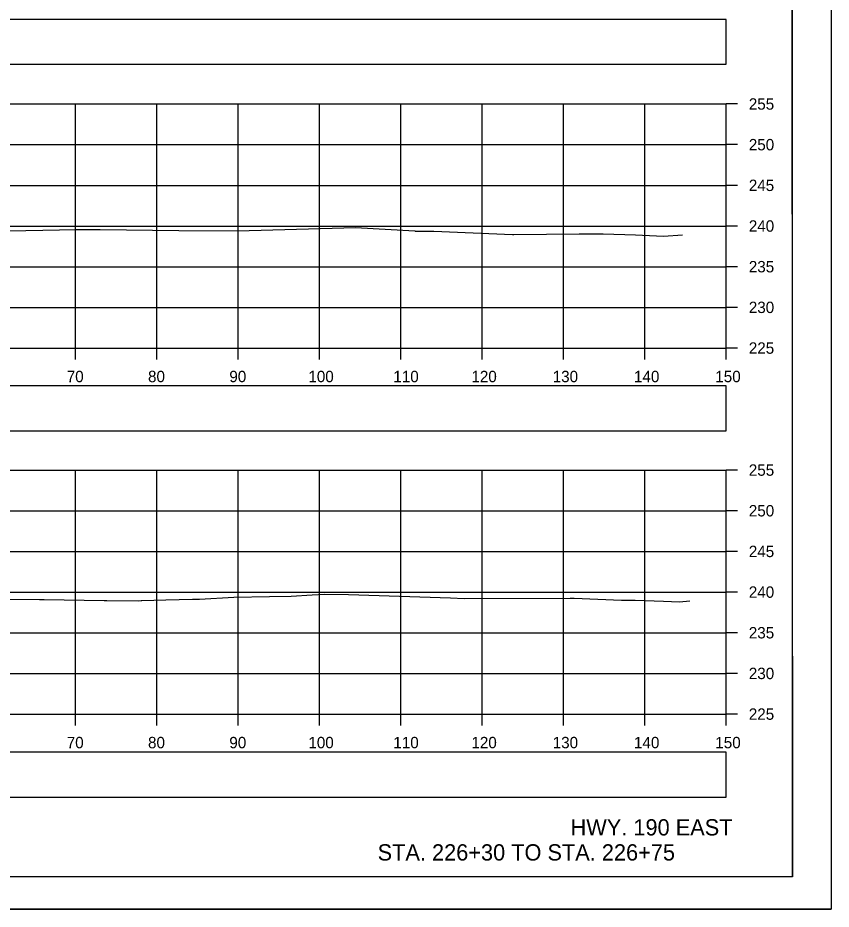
# Model space of a CAD drawing. Extents: x 1369627 to 1374022, y 380035 to 398173.
# Drawn here: x 1372161.4 to 1372261.5, y 386012.2 to 386121.8 of the extents above; entities that cross this region are included whole.
import ezdxf

# ---------------------------------------------------------------- set-up
doc = ezdxf.new("R2010")
doc.units = 0
for name, color, linetype in [('Default', 7, 'Continuous'), ('R_Axis', 7, 'Continuous'), ('R_Axis Annot', 7, 'Continuous'), ('R_Border', 7, 'Continuous'), ('R_Draft', 7, 'Continuous'), ('R_Exist Surface', 7, 'Continuous'), ('R_Grid', 7, 'Continuous'), ('R_No Plot', 7, 'Continuous')]:
    doc.layers.add(name, color=color, linetype=linetype)

msp = doc.modelspace()

# ---------------------------------------------------------------- linework, layer by layer
at = {"layer": 'Default'}
for points in [[(1371948.53, 386116.1), (1372248.53, 386116.1), (1372248.53, 386121.62), (1371948.53, 386121.62)], [(1371948.53, 386071.05), (1372248.53, 386071.05), (1372248.53, 386076.57), (1371948.53, 386076.57)], [(1371948.53, 386025.99), (1372248.53, 386025.99), (1372248.53, 386031.52), (1371948.53, 386031.52)]]:
    msp.add_lwpolyline(points, close=True, dxfattribs=at)
at = {"layer": 'R_Axis'}
for p, q in [((1372248.53, 386081.22), (1372248.53, 386111.22)), ((1372249.93, 386111.22), (1372248.53, 386111.22)), ((1372249.93, 386106.22), (1372248.53, 386106.22)), ((1372249.93, 386101.22), (1372248.53, 386101.22)), ((1372249.93, 386096.22), (1372248.53, 386096.22)), ((1372249.93, 386091.22), (1372248.53, 386091.22)), ((1372249.93, 386086.22), (1372248.53, 386086.22)), ((1371948.53, 386081.22), (1372248.53, 386081.22)), ((1372168.53, 386079.82), (1372168.53, 386081.22)), ((1372178.53, 386079.82), (1372178.53, 386081.22)), ((1372188.53, 386079.82), (1372188.53, 386081.22)), ((1372198.53, 386079.82), (1372198.53, 386081.22)), ((1372208.53, 386079.82), (1372208.53, 386081.22)), ((1372218.53, 386079.82), (1372218.53, 386081.22)), ((1372228.53, 386079.82), (1372228.53, 386081.22)), ((1372238.53, 386079.82), (1372238.53, 386081.22)), ((1372248.53, 386079.82), (1372248.53, 386081.22)), ((1372249.93, 386081.22), (1372248.53, 386081.22)), ((1372248.53, 386036.22), (1372248.53, 386066.22)), ((1372249.93, 386066.22), (1372248.53, 386066.22)), ((1372249.93, 386061.22), (1372248.53, 386061.22)), ((1372249.93, 386056.22), (1372248.53, 386056.22)), ((1372249.93, 386051.22), (1372248.53, 386051.22)), ((1372249.93, 386046.22), (1372248.53, 386046.22)), ((1372249.93, 386041.22), (1372248.53, 386041.22)), ((1371948.53, 386036.22), (1372248.53, 386036.22)), ((1372168.53, 386034.82), (1372168.53, 386036.22)), ((1372178.53, 386034.82), (1372178.53, 386036.22)), ((1372188.53, 386034.82), (1372188.53, 386036.22)), ((1372198.53, 386034.82), (1372198.53, 386036.22)), ((1372208.53, 386034.82), (1372208.53, 386036.22)), ((1372218.53, 386034.82), (1372218.53, 386036.22)), ((1372228.53, 386034.82), (1372228.53, 386036.22)), ((1372238.53, 386034.82), (1372238.53, 386036.22)), ((1372248.53, 386034.82), (1372248.53, 386036.22)), ((1372249.93, 386036.22), (1372248.53, 386036.22))]:
    msp.add_line(p, q, dxfattribs=at)
at = {"layer": 'R_Border'}
for q in [(1372256.71, 386221.68), (1371940.53, 386016.22)]:
    msp.add_line((1372256.71, 386016.22), q, dxfattribs=at)
at = {"layer": 'R_Exist Surface'}
for points in [[(1372158.28, 386095.57), (1372168.61, 386095.78), (1372169.81, 386095.78), (1372171.57, 386095.78), (1372181.24, 386095.67), (1372188.43, 386095.63), (1372201.52, 386096), (1372202.96, 386096.05), (1372210.25, 386095.61), (1372210.31, 386095.6), (1372210.37, 386095.6), (1372211.17, 386095.6), (1372212.58, 386095.57), (1372222.25, 386095.19), (1372222.43, 386095.19), (1372230.48, 386095.24), (1372233.42, 386095.24), (1372237.38, 386095.12), (1372240.85, 386094.98), (1372243.16, 386095.15)], [(1372159.69, 386050.36), (1372164.11, 386050.3), (1372164.65, 386050.3), (1372172.05, 386050.18), (1372172.38, 386050.18), (1372176.31, 386050.16), (1372176.58, 386050.17), (1372176.68, 386050.17), (1372179.63, 386050.25), (1372182.89, 386050.33), (1372183.76, 386050.35), (1372188.01, 386050.58), (1372192.36, 386050.69), (1372195.03, 386050.73), (1372197.64, 386050.89), (1372199.13, 386050.98), (1372202.1, 386050.91), (1372214.66, 386050.52), (1372216.32, 386050.43), (1372229.34, 386050.46), (1372229.59, 386050.46), (1372229.86, 386050.46), (1372235.68, 386050.21), (1372237.37, 386050.23), (1372240.82, 386050.12), (1372242.79, 386050.04), (1372244.09, 386050.13)]]:
    msp.add_lwpolyline(points, dxfattribs=at)
at = {"layer": 'R_Grid'}
for p, q in [((1371948.53, 386111.22), (1372248.53, 386111.22)), ((1372168.53, 386081.22), (1372168.53, 386111.22)), ((1372178.53, 386081.22), (1372178.53, 386111.22)), ((1372188.53, 386081.22), (1372188.53, 386111.22)), ((1372198.53, 386081.22), (1372198.53, 386111.22)), ((1372208.53, 386081.22), (1372208.53, 386111.22)), ((1372218.53, 386081.22), (1372218.53, 386111.22)), ((1372228.53, 386081.22), (1372228.53, 386111.22)), ((1372238.53, 386081.22), (1372238.53, 386111.22)), ((1372248.53, 386081.22), (1372248.53, 386111.22)), ((1371948.53, 386106.22), (1372248.53, 386106.22)), ((1371948.53, 386101.22), (1372248.53, 386101.22)), ((1371948.53, 386096.22), (1372248.53, 386096.22)), ((1371948.53, 386091.22), (1372248.53, 386091.22)), ((1371948.53, 386086.22), (1372248.53, 386086.22)), ((1371948.53, 386081.22), (1372248.53, 386081.22)), ((1371948.53, 386066.22), (1372248.53, 386066.22)), ((1372168.53, 386036.22), (1372168.53, 386066.22)), ((1372178.53, 386036.22), (1372178.53, 386066.22)), ((1372188.53, 386036.22), (1372188.53, 386066.22)), ((1372198.53, 386036.22), (1372198.53, 386066.22)), ((1372208.53, 386036.22), (1372208.53, 386066.22)), ((1372218.53, 386036.22), (1372218.53, 386066.22)), ((1372228.53, 386036.22), (1372228.53, 386066.22)), ((1372238.53, 386036.22), (1372238.53, 386066.22)), ((1372248.53, 386036.22), (1372248.53, 386066.22)), ((1371948.53, 386061.22), (1372248.53, 386061.22)), ((1371948.53, 386056.22), (1372248.53, 386056.22)), ((1371948.53, 386051.22), (1372248.53, 386051.22)), ((1371948.53, 386046.22), (1372248.53, 386046.22)), ((1371948.53, 386041.22), (1372248.53, 386041.22)), ((1371948.53, 386036.22), (1372248.53, 386036.22))]:
    msp.add_line(p, q, dxfattribs=at)
at = {"layer": 'R_No Plot'}
msp.add_line((1371928.13, 386012.24), (1372261.46, 386012.24), dxfattribs=at)
for points in [[(1371928.12, 386225.58), (1372261.46, 386225.58), (1372261.46, 386012.24), (1371928.12, 386012.24)], [(1372174.45, 386221.68), (1372194.07, 386221.68), (1372194.07, 386211.8), (1372210.18, 386211.8), (1372233.38, 386211.8), (1372233.38, 386179.13), (1372256.59, 386179.13), (1372256.71, 386016.22), (1371940.53, 386016.22), (1371940.53, 386221.68)]]:
    msp.add_lwpolyline(points, close=True, dxfattribs=at)

# ---------------------------------------------------------------- texts
at = {"layer": 'R_Axis Annot'}
for s, p in [('255', (1372251.33, 386110.52)), ('250', (1372251.33, 386105.52)), ('245', (1372251.33, 386100.52)), ('240', (1372251.33, 386095.52)), ('235', (1372251.33, 386090.52)), ('230', (1372251.33, 386085.52)), ('225', (1372251.33, 386080.52)), ('70', (1372167.44, 386077.02)), ('80', (1372177.44, 386077.02)), ('90', (1372187.44, 386077.02)), ('100', (1372197.16, 386077.02)), ('110', (1372207.61, 386077.02)), ('120', (1372217.21, 386077.02)), ('130', (1372227.21, 386077.02)), ('140', (1372237.21, 386077.02)), ('150', (1372247.21, 386077.02)), ('255', (1372251.33, 386065.52)), ('250', (1372251.33, 386060.52)), ('245', (1372251.33, 386055.52)), ('240', (1372251.33, 386050.52)), ('235', (1372251.33, 386045.52)), ('230', (1372251.33, 386040.52)), ('225', (1372251.33, 386035.52)), ('70', (1372167.44, 386032.02)), ('80', (1372177.44, 386032.02)), ('90', (1372187.44, 386032.02)), ('100', (1372197.16, 386032.02)), ('110', (1372207.61, 386032.02)), ('120', (1372217.21, 386032.02)), ('130', (1372227.21, 386032.02)), ('140', (1372237.21, 386032.02)), ('150', (1372247.21, 386032.02))]:
    msp.add_text(s, height=1.4, dxfattribs=at).set_placement(p)
at = {"layer": 'R_Draft'}
for s, p in [('HWY. 190 EAST', (1372229.41, 386021.3)), ('STA. 226+30 TO STA. 226+75', (1372205.68, 386018.22))]:
    msp.add_text(s, height=2, dxfattribs=at).set_placement(p)

doc.saveas('drawing.dxf')
